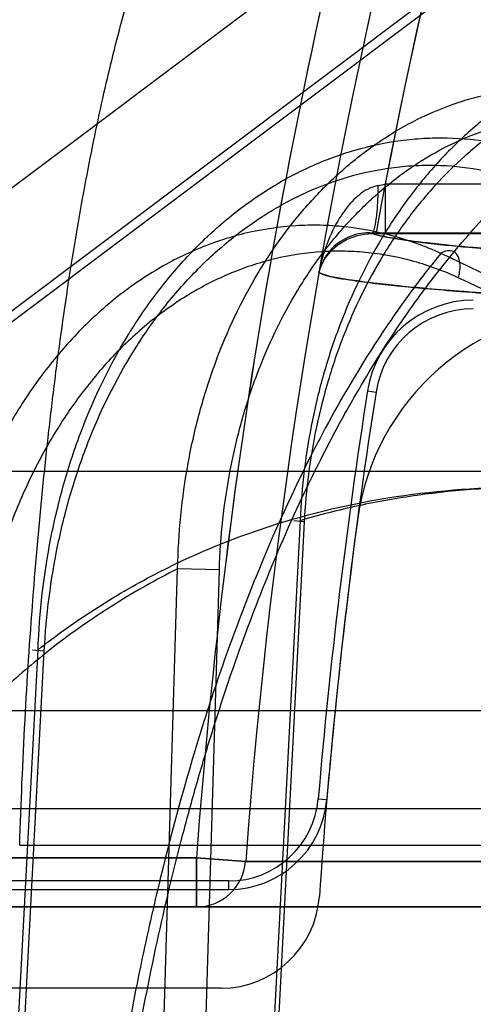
# Model space of a CAD drawing. Header units: millimetres. Extents: x 0 to 297, y 0 to 210.
# Tile 392 of 455: x 239.9868 to 240.019, y 160.0316 to 160.1015. Entities that reach past the tile are written whole.
import ezdxf

# ---------------------------------------------------------------- set-up
doc = ezdxf.new("R2010")
doc.units = ezdxf.units.MM
doc.header["$LTSCALE"] = 16.335
doc.layers.get('0').update_dxf_attribs({"linetype": 'CONTINUOUS'})
for name, color, linetype in [('AXES_REF', 7, 'CONTINUOUS'), ('INTFCLR_1', 7, 'CONTINUOUS'), ('INTFCLR_144815', 7, 'CONTINUOUS'), ('INTFCLR_72935', 7, 'CONTINUOUS')]:
    doc.layers.add(name, color=color, linetype=linetype)

msp = doc.modelspace()

# ---------------------------------------------------------------- linework, layer by layer
at = {"color": 7, "linetype": 'Continuous'}
for radius in [6.787079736, 6.7865, 6.743039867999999]:
    msp.add_circle((241.4889104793, 154.7114782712), radius, dxfattribs=at)
for radius, start, end in [(6.72, 278.2771290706, 261.7228709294), (6.874, 113.0825942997, 269.6189785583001)]:
    msp.add_arc((241.4889104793, 154.7114782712), radius, start, end, dxfattribs=at)
at = {"layer": 'AXES_REF', "color": 7, "linetype": 'Continuous'}
msp.add_arc((241.4889104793, 154.7114782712), 6.874, 113.0826847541, 66.9173152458, dxfattribs=at)
at = {"layer": 'AXES_REF', "color": 9, "linetype": 'Continuous'}
msp.add_arc((241.4889104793, 154.7114782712), 6.191158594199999, 94.4118118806, 85.5881881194, dxfattribs=at)
at = {"layer": 'INTFCLR_1', "color": 6, "linetype": 'Continuous'}
for p, q in [((240.0278337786, 160.1207746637), (239.9272176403, 160.04531256)), ((240.0010696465, 160.03271256), (239.9314176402, 160.03271256))]:
    msp.add_line(p, q, dxfattribs=at)
at = {"layer": 'INTFCLR_1', "color": 9, "linetype": 'Continuous'}
for p, q in [((240.0127285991, 160.0898037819), (240.0127285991, 160.0863043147)), ((240.0341336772, 160.0898037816), (240.0127285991, 160.0898037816)), ((240.0117876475, 160.0863053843), (240.0341336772, 160.0863043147)), ((239.9993199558, 160.0419782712), (239.9032147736, 160.0419782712)), ((239.9993199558, 160.0419782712), (239.9993199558, 160.0384782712)), ((240.0028074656, 160.0417200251), (239.9993199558, 160.0419782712)), ((240.0506946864, 160.0417200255), (240.0028074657, 160.0417200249)), ((239.891548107, 160.0384782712), (240.0467584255, 160.0384782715))]:
    msp.add_line(p, q, dxfattribs=at)
at = {"layer": 'INTFCLR_1', "color": 7, "linetype": 'Continuous'}
msp.add_line((240.0080190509, 160.0835287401), (240.0081747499, 160.0839840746), dxfattribs=at)
at = {"layer": 'INTFCLR_1', "color": 9, "linetype": 'Continuous'}
for centre, radius, start, end in [((240.4247147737, 160.0104782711), 0.4230504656, 136.3898582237, 175.7650415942), ((240.424714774, 160.0104782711), 0.4265594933, 164.4387731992, 175.7650421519), ((239.9946799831, 160.1904858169), 0.1022869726, 279.8859946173, 280.1630965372), ((239.9993185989, 160.0419764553), 0.003498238, 270.022222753, 355.796341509)]:
    msp.add_arc(centre, radius, start, end, dxfattribs=at)
at = {"layer": 'INTFCLR_1', "color": 6, "linetype": 'Continuous'}
for centre, radius, start, end in [((240.4247147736, 160.0104782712), 0.4195535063, 137.2913519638, 169.1014109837), ((240.0279406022, 160.0636274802), 0.0173345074, 90.0025200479, 172.3711763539), ((240.4247147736, 160.0104782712), 0.4176526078, 172.3704883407, 176.0524738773), ((240.0010696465, 160.03971256), 0.006999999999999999, 270.0000009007, 356.0524736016)]:
    msp.add_arc(centre, radius, start, end, dxfattribs=at)
at = {"layer": 'INTFCLR_1', "color": 9, "linetype": 'Continuous'}
for points, knots in [([(240.012241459, 160.0897176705), (240.0119716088, 160.0896706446), (240.0112767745, 160.0894031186), (240.0103260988, 160.0885997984), (240.0089330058, 160.0867140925), (240.00828713, 160.0848876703), (240.0080190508, 160.0835287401)], [0, 0, 0, 0, 0.1049875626, 0.2797084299, 0.4691080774, 1, 1, 1, 1]), ([(240.0117876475, 160.0863053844), (240.0118878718, 160.0863187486), (240.0120084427, 160.0867688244), (240.0121316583, 160.087410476), (240.0122164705, 160.0885114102), (240.0122391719, 160.0893002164), (240.012241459, 160.0897176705)], [0, 0, 0, 0, 0.08716609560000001, 0.3097071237, 0.6401160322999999, 1, 1, 1, 1]), ([(240.0341336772, 160.0843347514), (240.0321658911, 160.0844334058), (240.0285160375, 160.084628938), (240.0234748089, 160.0849477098), (240.0193025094, 160.0852691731), (240.0160051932, 160.0855868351), (240.0135945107, 160.0859061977), (240.0122824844, 160.0861506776), (240.0117876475, 160.0863053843)], [0, 0, 0, 0, 0.2632404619, 0.488345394, 0.6748526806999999, 0.8223794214, 0.9307304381, 1, 1, 1, 1]), ([(240.0080190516, 160.0835287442), (240.0087027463, 160.0832249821), (240.0100121, 160.0830487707), (240.0118788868, 160.0827749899), (240.0136787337, 160.082582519), (240.0157739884, 160.0823837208), (240.0183533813, 160.0821747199), (240.0216652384, 160.0819408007), (240.0259190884, 160.0816801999), (240.0290943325, 160.0815111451), (240.0308782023, 160.0814217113)], [0, 0, 0, 0, 0.0976424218, 0.1690009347, 0.2472990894, 0.3335584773, 0.4437851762, 0.5850020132, 0.7668876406, 1, 1, 1, 1])]:
    msp.add_open_spline(points, degree=3, knots=knots, dxfattribs=at)
at = {"layer": 'INTFCLR_1', "color": 7, "linetype": 'Continuous'}
msp.add_open_spline([(240.0080190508, 160.0835287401), (240.008110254, 160.0838753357), (240.0085069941, 160.084761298), (240.0097550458, 160.085940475), (240.0110811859, 160.0863092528), (240.0117876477, 160.0863053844)], degree=3, knots=[0, 0, 0, 0, 0.2159486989, 0.5743186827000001, 1, 1, 1, 1], dxfattribs=at)
at = {"layer": 'INTFCLR_144815', "color": 9, "linetype": 'Continuous'}
for p, q in [((240.952508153, 160.0694090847), (239.9619761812, 160.0694090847)), ((240.0066848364, 160.0659130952), (240.0030804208, 159.9964782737)), ((240.006976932, 160.0658398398), (240.0033793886, 159.9964782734)), ((240.006976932, 160.0658398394), (240.0062361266, 160.06591045)), ((239.996009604, 159.9964782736), (239.9979807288, 160.0624877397)), ((240.0009485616, 160.0624144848), (239.997980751, 160.0624877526)), ((239.9989767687, 159.9964782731), (240.0009485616, 160.062414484)), ((239.9848703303, 159.9964782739), (239.9880564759, 160.0567515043)), ((239.9853239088, 159.9964782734), (239.9885036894, 160.0566782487)), ((239.9876586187, 160.0567447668), (239.9885036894, 160.0566782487)), ((240.1762471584, 160.0524171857), (239.8132677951, 160.0524171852)), ((239.8202675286, 160.045478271), (240.218278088, 160.0454782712)), ((239.9867526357, 160.0428744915), (240.0256073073, 160.0428744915))]:
    msp.add_line(p, q, dxfattribs=at)
at = {"layer": 'INTFCLR_144815', "color": 7, "linetype": 'Continuous'}
msp.add_open_spline([(240.0417361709, 160.0774282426), (240.0404077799, 160.0870545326), (240.037792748, 160.1060305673), (240.0339518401, 160.1339837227), (240.0302669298, 160.1608841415), (240.0267030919, 160.1869849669), (240.0232258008, 160.2125410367), (240.0198191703, 160.2376749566), (240.0165361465, 160.262000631), (240.0134135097, 160.2852462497), (240.0104363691, 160.3075220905), (240.0075774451, 160.3290356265), (240.0048347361, 160.3498092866), (240.002261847, 160.369441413), (239.9999015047, 160.3876009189), (239.9978079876, 160.4038541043), (239.9959560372, 160.4183716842), (239.994348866, 160.4310999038), (239.9929317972, 160.4424459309), (239.9916868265, 160.4525285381), (239.9905880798, 160.4615368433), (239.9896322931, 160.469475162), (239.9887819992, 160.476630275), (239.9880260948, 160.4830808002), (239.987348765, 160.488950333), (239.9867675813, 160.4940653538), (239.9862439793, 160.498747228), (239.9857695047, 160.5030644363), (239.9853434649, 160.5070160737), (239.9849731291, 160.5105188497), (239.9846395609, 160.513738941), (239.9843381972, 160.5167146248), (239.984071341, 160.5194150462), (239.9838352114, 160.5218653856), (239.9836242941, 160.5241146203), (239.9834357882, 160.5261869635), (239.9832669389, 160.5281031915), (239.9831168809, 160.5298672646), (239.9829836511, 160.531497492), (239.9828720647, 160.5329211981), (239.9827758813, 160.5342029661), (239.982688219, 160.5354279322), (239.9826088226, 160.5366026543), (239.9825222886, 160.5379727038), (239.9824418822, 160.5393861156), (239.9823697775, 160.5408934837), (239.9823181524, 160.5422666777), (239.9822840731, 160.5436705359), (239.9822815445, 160.5449893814), (239.9823106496, 160.546295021), (239.9824264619, 160.5472492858), (239.9825290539, 160.5484366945), (239.9829000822, 160.5484094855)], degree=3, knots=[0, 0, 0, 0, 0.0613840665, 0.1210015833, 0.178234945, 0.2328968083, 0.2874063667, 0.3411562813, 0.3931156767, 0.4424610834, 0.4893142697, 0.5350799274, 0.5795535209, 0.62167709, 0.660153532, 0.6952292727, 0.7251941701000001, 0.7526020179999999, 0.776269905, 0.7974221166, 0.8167759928, 0.8335956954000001, 0.847929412, 0.8622917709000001, 0.8746214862, 0.8852523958, 0.894810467, 0.9043805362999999, 0.9126877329, 0.9199170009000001, 0.9266303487, 0.9331373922, 0.9388100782, 0.9437715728, 0.9486875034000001, 0.9530804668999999, 0.9569162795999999, 0.9608389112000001, 0.9642640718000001, 0.9672484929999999, 0.9698598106, 0.9723835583, 0.9750061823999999, 0.9772972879, 0.9810550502, 0.9839495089, 0.9868275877, 0.9897432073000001, 0.9927891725, 0.9952691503, 0.9976499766, 1, 1, 1, 1], dxfattribs=at)
at = {"layer": 'INTFCLR_144815', "color": 9, "linetype": 'Continuous'}
for points, knots in [([(240.0072743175, 160.1224782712), (240.0045849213, 160.1224782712), (239.9989905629, 160.1218587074), (239.9907339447, 160.1189935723), (239.9828035, 160.1140627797), (239.9757072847, 160.107205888), (239.9698681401, 160.0987881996), (239.9655624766, 160.0893333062), (239.9628858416, 160.0794307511), (239.9621162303, 160.0727081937), (239.9619761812, 160.0694090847)], [0, 0, 0, 0, 0.1050837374, 0.21787631, 0.3387406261, 0.4670384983, 0.6007623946, 0.736684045, 0.8709766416, 1, 1, 1, 1]), ([(239.9867526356, 160.0428744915), (239.9868462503, 160.0458362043), (239.9870941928, 160.0516550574), (239.9876532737, 160.0602240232), (239.9882687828, 160.0671652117), (239.9888488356, 160.0725416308), (239.9894629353, 160.0776061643), (239.9903097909, 160.0835812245), (239.9912967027, 160.0893052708), (239.9921524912, 160.0935950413), (239.9930022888, 160.0974771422), (239.9941081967, 160.1019091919), (239.9955483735, 160.1067146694), (239.9970575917, 160.110878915), (239.9984168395, 160.1139326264), (239.9995480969, 160.116046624), (240.0006052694, 160.117783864), (240.0019331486, 160.1195815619), (240.0036459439, 160.1212185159), (240.0054222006, 160.1222380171), (240.0066804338, 160.1224782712), (240.0072743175, 160.1224782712)], [0, 0, 0, 0, 0.1042635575, 0.2049087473, 0.3021266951, 0.3494296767, 0.3951775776, 0.4816294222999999, 0.5617414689, 0.5995186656, 0.6355363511, 0.7015662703, 0.7601961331, 0.8119752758, 0.8573235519, 0.8776594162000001, 0.8962984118, 0.9288575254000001, 0.9560174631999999, 0.97910347, 1, 1, 1, 1]), ([(240.0374401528, 160.0994632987), (240.0355894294, 160.0997627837), (240.032724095, 160.0998359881), (240.0294667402, 160.0992512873), (240.0276271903, 160.0987313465), (240.0248642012, 160.0977520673), (240.0222337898, 160.0963098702), (240.0198368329, 160.0945107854), (240.0182456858, 160.0931709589), (240.0163672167, 160.0913053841), (240.0146698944, 160.0892309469), (240.0134100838, 160.087442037), (240.0115935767, 160.0845817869), (240.0101003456, 160.0814783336), (240.008933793, 160.0782291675), (240.0082277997, 160.0759691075), (240.0072272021, 160.0719010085), (240.0067910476, 160.0683139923), (240.0066848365, 160.0659130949)], [0, 0, 0, 0, 0.1098685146, 0.1653265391, 0.1935295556, 0.2218009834, 0.3370645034, 0.3670847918, 0.397439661, 0.4588941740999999, 0.5219269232, 0.5542432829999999, 0.5870709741, 0.7204576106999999, 0.7546908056, 0.7893863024, 0.8591629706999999, 1, 1, 1, 1]), ([(240.0361187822, 160.0974402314), (240.0343771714, 160.0977217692), (240.0316798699, 160.0977892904), (240.0286131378, 160.0972384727), (240.0268797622, 160.096748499), (240.0242737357, 160.0958261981), (240.0217920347, 160.0944675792), (240.0195275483, 160.0927744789), (240.0180232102, 160.0915128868), (240.0162460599, 160.0897560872), (240.014637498, 160.0878032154), (240.0134424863, 160.0861186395), (240.011717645, 160.083425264), (240.0102938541, 160.0805032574), (240.0091763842, 160.0774425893), (240.0084977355, 160.0753141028), (240.0075302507, 160.071482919), (240.007094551, 160.0681031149), (240.006976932, 160.0658398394)], [0, 0, 0, 0, 0.1096189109, 0.1650089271, 0.1931906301, 0.2214485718, 0.3367240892, 0.3667609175, 0.3971372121, 0.4586431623, 0.5217283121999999, 0.5540726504, 0.5869294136, 0.7204219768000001, 0.7546742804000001, 0.7893855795, 0.8591827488, 1, 1, 1, 1]), ([(239.997980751, 160.0624877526), (239.9980306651, 160.0650018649), (239.9983983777, 160.0687603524), (239.9993610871, 160.0730306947), (240.0000583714, 160.0754006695), (240.001223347, 160.0787984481), (240.0027482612, 160.0820380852), (240.0046351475, 160.0850051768), (240.0059488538, 160.086852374), (240.0077289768, 160.0889790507), (240.0097097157, 160.0908636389), (240.0113911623, 160.0921956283), (240.0139329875, 160.0939650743), (240.0167368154, 160.0953179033), (240.0196623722, 160.0961345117), (240.021617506, 160.0965324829), (240.0250901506, 160.0968589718), (240.0280969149, 160.0964791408), (240.0300139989, 160.0959606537)], [0, 0, 0, 0, 0.1415064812, 0.2113104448, 0.2461202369, 0.280468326, 0.4134509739, 0.4460433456, 0.4782975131, 0.5409537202, 0.6017877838, 0.6317837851, 0.6615815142, 0.7760743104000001, 0.8042398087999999, 0.8324475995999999, 0.8882424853, 1, 1, 1, 1]), ([(239.9918801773, 160.0019735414), (239.9920657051, 160.0049016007), (239.9924200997, 160.0092739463), (239.993046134, 160.0150535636), (239.99375789, 160.0206699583), (239.9948118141, 160.0274909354), (239.9963479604, 160.0354242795), (239.9978554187, 160.0418215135), (239.999032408, 160.0461731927), (239.999731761, 160.0485943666), (240.0007798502, 160.0520718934), (240.002441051, 160.0570622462), (240.0049024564, 160.0633747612), (240.0071445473, 160.0683054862), (240.0088128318, 160.0715674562), (240.0097783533, 160.0733482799), (240.0112016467, 160.0758739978), (240.0133984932, 160.0794265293), (240.0174618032, 160.0850419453), (240.0213992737, 160.0893398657), (240.0250174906, 160.0924417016), (240.0272264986, 160.094158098), (240.0289158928, 160.0952945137), (240.0300139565, 160.0959606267)], [0, 0, 0, 0, 0.0839822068, 0.1255314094, 0.166399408, 0.2460266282, 0.3230456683, 0.3976498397, 0.43409919, 0.4520761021, 0.4697861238, 0.5380636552, 0.6025619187, 0.6636457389, 0.6930137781, 0.7074212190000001, 0.7216279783, 0.7760004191, 0.8268564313, 0.9199491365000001, 0.9418203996, 0.9632373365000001, 1, 1, 1, 1]), ([(240.0009485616, 160.0624144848), (240.0010199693, 160.0647913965), (240.0014003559, 160.0683420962), (240.0023416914, 160.0723737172), (240.0030171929, 160.0746107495), (240.0041394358, 160.0778178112), (240.0055983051, 160.0808738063), (240.0073936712, 160.0836734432), (240.0086419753, 160.0854157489), (240.010330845, 160.087420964), (240.0122060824, 160.0891987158), (240.0137964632, 160.0904550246), (240.0161973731, 160.0921221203), (240.0188419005, 160.0933987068), (240.0216004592, 160.0941692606), (240.0234412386, 160.0945448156), (240.0267068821, 160.0948533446), (240.0295342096, 160.0944963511), (240.0313353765, 160.0940076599)], [0, 0, 0, 0, 0.1417199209, 0.211646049, 0.2465180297, 0.2809284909, 0.4141483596, 0.4467938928, 0.4790964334, 0.5418307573, 0.6027188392, 0.6327299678, 0.6625316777, 0.7769212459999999, 0.8050295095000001, 0.8331654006, 0.8887756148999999, 1, 1, 1, 1]), ([(239.9880564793, 160.0567515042), (239.9881587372, 160.0594120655), (239.9886104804, 160.0633898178), (239.9896892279, 160.067909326), (239.9904622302, 160.0704302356), (239.9917542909, 160.0740699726), (239.9937049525, 160.0781072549), (239.9965459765, 160.0822502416), (239.9989268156, 160.0850332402), (240.001548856, 160.0874664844), (240.0039269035, 160.0891844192), (240.0059236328, 160.0903452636), (240.0079500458, 160.0913433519), (240.0105698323, 160.0923127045), (240.0132901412, 160.0928864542), (240.0154864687, 160.0930927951), (240.017680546, 160.0931321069), (240.0204272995, 160.0928648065), (240.0225694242, 160.0923200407), (240.0236212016, 160.0919686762)], [0, 0, 0, 0, 0.1377789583, 0.206061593, 0.2402336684, 0.2741707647, 0.4059257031, 0.4705534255, 0.5337519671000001, 0.5950390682, 0.6552457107, 0.6851158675, 0.7144741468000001, 0.7720589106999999, 0.8291580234, 0.8577649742, 0.886116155, 0.9426164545, 1, 1, 1, 1]), ([(239.9885036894, 160.0566782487), (239.9886381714, 160.0592102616), (239.9891157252, 160.0629911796), (239.990187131, 160.0672832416), (239.9909447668, 160.0696754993), (239.9922033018, 160.0731269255), (239.9940825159, 160.0769527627), (239.9967996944, 160.0808788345), (239.9990693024, 160.0835136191), (240.0015605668, 160.0858179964), (240.0038160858, 160.0874451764), (240.005707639, 160.0885443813), (240.0076238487, 160.089489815), (240.0100981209, 160.0904086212), (240.0126658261, 160.090952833), (240.014736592, 160.0911504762), (240.0168021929, 160.0911897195), (240.0193858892, 160.0909415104), (240.0213993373, 160.0904269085), (240.0223870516, 160.0900955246)], [0, 0, 0, 0, 0.1383967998, 0.2069534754, 0.2412534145, 0.2753102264, 0.4074740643, 0.4722508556, 0.535550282, 0.5968850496, 0.6570763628, 0.6869117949, 0.7162142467, 0.7736285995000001, 0.8304669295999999, 0.8589069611, 0.8870712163, 0.9431353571, 1, 1, 1, 1]), ([(240.016695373, 160.0849011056), (240.0156064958, 160.085395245), (240.0133742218, 160.0862114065), (240.0104618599, 160.0867679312), (240.0081248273, 160.0869154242), (240.0057949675, 160.0868679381), (240.0034806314, 160.0865260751), (240.0012282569, 160.0859033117), (239.9989992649, 160.0850911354), (239.9963101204, 160.0837294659), (239.9938259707, 160.0819707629), (239.9919631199, 160.0803463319), (239.9901698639, 160.0785588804), (239.9881102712, 160.0760780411), (239.9863278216, 160.073347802), (239.9850600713, 160.07102103), (239.9838922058, 160.0685929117), (239.9828958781, 160.0660659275), (239.9820662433, 160.0634592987), (239.9813401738, 160.0607813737), (239.9803585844, 160.055985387), (239.9800020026, 160.051783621), (239.9799573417, 160.0489801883)], [0, 0, 0, 0, 0.0586437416, 0.1160164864, 0.1447325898, 0.1733635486, 0.2301965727, 0.2588413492, 0.2878771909, 0.3464292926, 0.4060466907, 0.4366382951, 0.4675710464, 0.5301402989, 0.5943666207, 0.6271439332, 0.6600424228, 0.7264619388, 0.7601297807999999, 0.7941690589, 0.8624929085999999, 1, 1, 1, 1]), ([(240.0179295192, 160.0831692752), (240.0169096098, 160.0836370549), (240.0148164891, 160.0844116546), (240.0120808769, 160.0849342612), (240.0098838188, 160.0850721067), (240.0076895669, 160.0850241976), (240.0055080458, 160.0846986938), (240.0033832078, 160.0841067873), (240.0012766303, 160.0833331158), (239.9987306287, 160.0820395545), (239.9963763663, 160.0803690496), (239.9946073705, 160.0788259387), (239.9928995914, 160.0771273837), (239.9909339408, 160.0747685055), (239.9892271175, 160.0721724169), (239.9880067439, 160.0699592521), (239.986878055, 160.0676471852), (239.985910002, 160.0652395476), (239.9850954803, 160.0627549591), (239.9843766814, 160.0601994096), (239.9833858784, 160.0556149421), (239.9829908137, 160.0515941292), (239.9829027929, 160.0489069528)], [0, 0, 0, 0, 0.0579009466, 0.1146057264, 0.1430197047, 0.1713738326, 0.227751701, 0.2562155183, 0.2850979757, 0.3434409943, 0.402966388, 0.4335510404, 0.4645021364, 0.5271784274, 0.5915970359, 0.6245004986, 0.6575469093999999, 0.7243162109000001, 0.7581835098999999, 0.7924420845, 0.8612617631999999, 1, 1, 1, 1]), ([(240.0166953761, 160.0849011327), (240.0159917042, 160.0840460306), (240.0148808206, 160.0826208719), (240.0134109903, 160.0805733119), (240.0112496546, 160.0773712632), (240.0093522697, 160.0741528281), (240.0064045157, 160.0685564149), (240.0044359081, 160.0642174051), (240.0025698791, 160.0594831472), (240.0013101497, 160.056086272), (239.9991916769, 160.049804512), (239.9971164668, 160.0422972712), (239.9955800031, 160.0354756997), (239.9947581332, 160.0313882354), (239.9935834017, 160.0250411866), (239.9921489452, 160.0152497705), (239.991354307, 160.0064537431), (239.9910709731, 160.0019735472)], [0, 0, 0, 0, 0.037731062, 0.0615327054, 0.0858667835, 0.1693452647, 0.1886175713, 0.301387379, 0.3313841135, 0.3620034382, 0.4248151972, 0.5572078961, 0.6271273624, 0.6630327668, 0.6992546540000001, 0.8470480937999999, 1, 1, 1, 1]), ([(240.0179295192, 160.0831692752), (240.0179710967, 160.0833118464), (240.0180357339, 160.0836073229), (240.0180942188, 160.0842405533), (240.0177975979, 160.0852575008), (240.0169534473, 160.0850646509), (240.016695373, 160.0849011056)], [0, 0, 0, 0, 0.154478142, 0.3102598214, 0.6821904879, 1, 1, 1, 1]), ([(240.0555745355, 160.0582944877), (240.0501483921, 160.0636619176), (240.0378491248, 160.0736716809), (240.0240561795, 160.0814525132), (240.0166953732, 160.0849011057)], [0, 0, 0, 0, 0.4842558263, 1, 1, 1, 1]), ([(240.0559032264, 160.0579627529), (240.0507118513, 160.0628860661), (240.0386879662, 160.0723866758), (240.025281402, 160.0797952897), (240.0179295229, 160.083169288)], [0, 0, 0, 0, 0.4693497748, 1, 1, 1, 1]), ([(239.9880564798, 160.0567515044), (239.9892653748, 160.0576995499), (239.9918679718, 160.0595684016), (239.995905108, 160.0619465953), (239.9994531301, 160.0636287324), (240.002274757, 160.0647519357), (240.0066615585, 160.0662808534), (240.0135051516, 160.0678716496), (240.0197289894, 160.0683100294), (240.0228546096, 160.0683100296)], [0, 0, 0, 0, 0.1234078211, 0.2570125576, 0.3758298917, 0.4384281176, 0.5008929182, 0.748925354, 1, 1, 1, 1]), ([(240.0237653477, 160.0683100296), (240.0208429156, 160.0683100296), (240.0164869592, 160.0680231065), (240.01080502, 160.0670200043), (240.0080459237, 160.0663166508), (240.006684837, 160.0659130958)], [0, 0, 0, 0, 0.5068140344, 0.7538009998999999, 1, 1, 1, 1]), ([(239.9979809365, 160.0624878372), (239.997216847, 160.0621066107), (239.9939460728, 160.0603747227), (239.9896357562, 160.0574724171), (239.9852161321, 160.0536631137), (239.982839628, 160.0512647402), (239.9813048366, 160.0495601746), (239.9802804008, 160.0483774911), (239.9785220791, 160.0462260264), (239.9761452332, 160.0429582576), (239.9735207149, 160.0387461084), (239.9717380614, 160.0353911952), (239.9706173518, 160.0330566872), (239.9698763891, 160.031445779), (239.9686337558, 160.0285600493), (239.967037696, 160.0243050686), (239.9654090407, 160.0190107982), (239.9642924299, 160.0144500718), (239.963541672, 160.01069806), (239.9628850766, 160.0068491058), (239.9625143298, 160.0039292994), (239.9623216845, 160.0019735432)], [0, 0, 0, 0, 0.0349656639, 0.1515158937, 0.2116583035, 0.2737159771, 0.2895989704, 0.3055789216, 0.337781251, 0.4033508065, 0.4708757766, 0.5408433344, 0.5587814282, 0.5769111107, 0.613445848, 0.6874148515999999, 0.7628661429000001, 0.8401335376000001, 0.8795657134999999, 0.9195289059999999, 1, 1, 1, 1])]:
    msp.add_open_spline(points, degree=3, knots=knots, dxfattribs=at)
at = {"layer": 'INTFCLR_72935', "color": 6, "linetype": 'Continuous'}
for p, q in [((240.038856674, 160.1203061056), (239.9481888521, 160.0523127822)), ((239.9485562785, 160.0518228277), (240.0393892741, 160.1199400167)), ((240.0116114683, 160.0863648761), (240.0341336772, 160.0863643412)), ((240.0016108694, 160.0403249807), (239.952388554, 160.0403249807)), ((239.9523885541, 160.03971256), (240.0016108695, 160.03971256))]:
    msp.add_line(p, q, dxfattribs=at)
at = {"layer": 'INTFCLR_72935', "color": 9, "linetype": 'Continuous'}
for p, q in [((240.0114779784, 160.0751388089), (240.0120830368, 160.0750441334)), ((240.0079751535, 160.0461675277), (240.0085853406, 160.0461152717)), ((239.9031819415, 160.0419782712), (239.9993199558, 160.0419782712)), ((239.9993199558, 160.0384782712), (239.9993199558, 160.0419782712)), ((239.9993199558, 160.0419782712), (240.0028074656, 160.0417200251)), ((240.002807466, 160.0417200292), (240.0506946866, 160.0417200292)), ((240.0016108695, 160.03971256), (240.0016108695, 160.0403249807)), ((240.0467584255, 160.0384782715), (239.891514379, 160.0384782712))]:
    msp.add_line(p, q, dxfattribs=at)
for centre, radius, start, end in [((240.4247147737, 160.0104782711), 0.4230504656, 136.3898582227, 175.7650415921), ((240.4247147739, 160.0104782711), 0.4265594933, 164.4360553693, 175.7650421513), ((239.9993185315, 160.0419765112), 0.0034982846, 270.0233270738, 355.7955120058)]:
    msp.add_arc(centre, radius, start, end, dxfattribs=at)
at = {"layer": 'INTFCLR_72935', "color": 6, "linetype": 'Continuous'}
for centre, radius, start, end in [((240.4247147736, 160.0104782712), 0.4195535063, 136.8471002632, 169.5793628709), ((240.0189988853, 160.0739619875), 0.0076124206, 89.9999998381, 171.1068509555), ((240.0189988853, 160.0739619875), 0.006999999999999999, 90.0000006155, 171.1068421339), ((240.4247147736, 160.0104782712), 0.4182650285, 171.1068503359, 175.1051770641), ((240.4247147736, 160.0104782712), 0.4176526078, 171.1068501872, 175.1051772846), ((240.0016108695, 160.04671256), 0.006387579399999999, 269.9999991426, 355.1051781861), ((240.0016108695, 160.04671256), 0.006999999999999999, 269.9999993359, 355.1051649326)]:
    msp.add_arc(centre, radius, start, end, dxfattribs=at)
msp.add_open_spline([(240.0116114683, 160.0863648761), (240.011085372, 160.0863660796), (240.0100224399, 160.0861322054), (240.0086752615, 160.0851340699), (240.0081439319, 160.0840988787), (240.0080190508, 160.0835287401)], degree=3, knots=[0, 0, 0, 0, 0.3221313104, 0.6426260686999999, 1, 1, 1, 1], dxfattribs=at)
at = {"layer": 'INTFCLR_72935', "color": 9, "linetype": 'Continuous'}
for points, knots in [([(240.0116114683, 160.086364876), (240.0120671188, 160.0861976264), (240.0133317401, 160.0859498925), (240.0156911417, 160.0856203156), (240.0189936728, 160.0852956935), (240.0232223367, 160.0849645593), (240.028372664, 160.0846368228), (240.0321124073, 160.0844360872), (240.0341336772, 160.0843347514)], [0, 0, 0, 0, 0.0643186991, 0.1696597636, 0.3161923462, 0.5037165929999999, 0.7318187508, 1, 1, 1, 1]), ([(240.0308782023, 160.0814217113), (240.0290527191, 160.0815132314), (240.0258240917, 160.0816853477), (240.0215155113, 160.0819505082), (240.0181949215, 160.0821866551), (240.0156225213, 160.0823969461), (240.0135423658, 160.082596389), (240.0117718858, 160.0827883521), (240.0099511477, 160.0830582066), (240.0086832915, 160.0832336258), (240.0080190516, 160.0835287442)], [0, 0, 0, 0, 0.2385485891, 0.4219732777, 0.5633764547, 0.6730316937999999, 0.7587779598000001, 0.8362029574, 0.9051367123, 1, 1, 1, 1])]:
    msp.add_open_spline(points, degree=3, knots=knots, dxfattribs=at)

doc.saveas('drawing.dxf')
